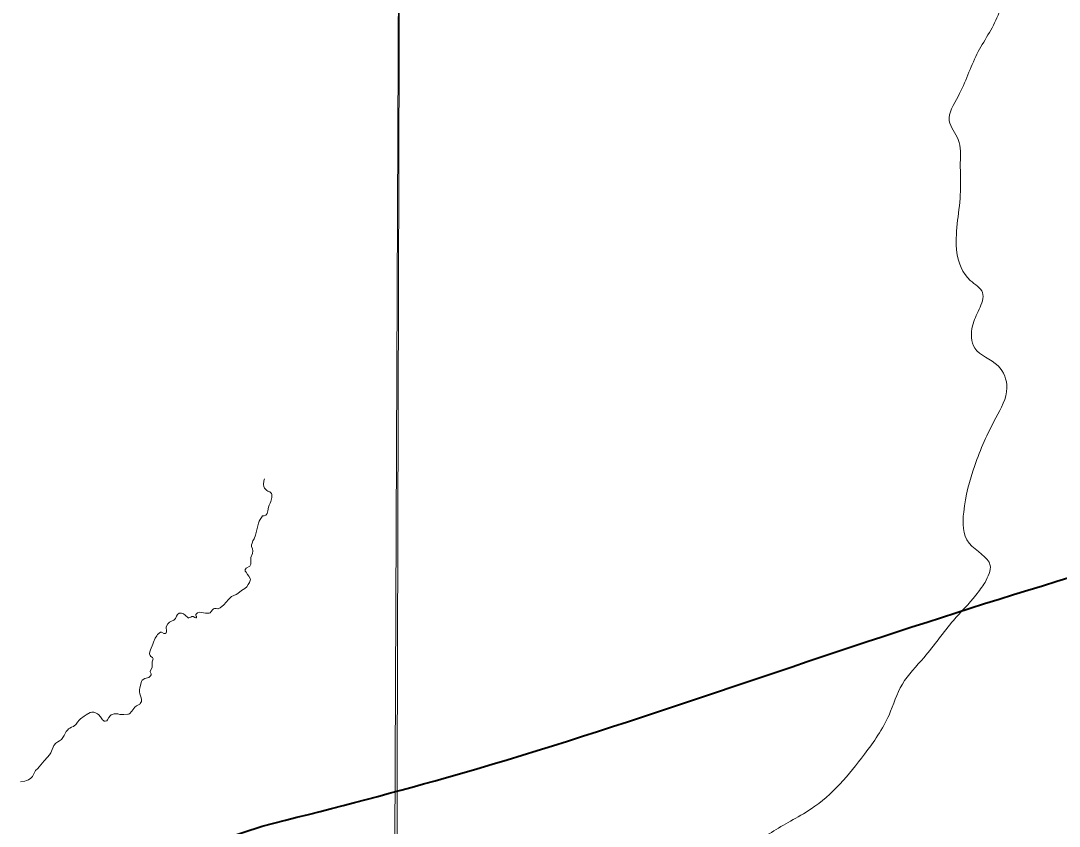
# Model space of a CAD drawing. Extents: x -1643653 to 4543381, y 1624270 to 13878484.
# Drawn here: x 595557 to 598511, y 8916699 to 8918990 of the extents above; entities that cross this region are included whole.
import ezdxf

# ---------------------------------------------------------------- set-up
doc = ezdxf.new("R2010")
doc.units = 0
doc.header["$LTSCALE"] = 160
doc.layers.add('6', color=7, linetype='Continuous', lineweight=13)
doc.layers.add('60', color=7, linetype='Continuous', lineweight=13)

msp = doc.modelspace()

# ---------------------------------------------------------------- linework, layer by layer
at = {"layer": '6', "lineweight": 40}
msp.add_line((590967.2, 8914985.2), (596244.3, 8916699.1), dxfattribs=at)
at = {"layer": '6'}
for points in [[(596655.5, 8924715.8), (596593.3, 8909930.3), (596531.7, 8896026.7)], [(596250.8, 8917687.3), (596248.7, 8917681.4), (596248.1, 8917671), (596249, 8917665.2), (596250.3, 8917660.7), (596252.4, 8917658.3), (596257.1, 8917654.4), (596260, 8917652.4), (596265.8, 8917650), (596270.7, 8917645.6), (596271.6, 8917643.7), (596271.6, 8917639.8), (596271.1, 8917634.4), (596268.2, 8917622.7), (596266.4, 8917617.8), (596263.4, 8917612), (596261.6, 8917606.8), (596260.5, 8917595.7), (596257.9, 8917588.2), (596255.4, 8917584.5), (596254.1, 8917583.7), (596249.3, 8917582.1), (596247.7, 8917582.2), (596245.3, 8917581.6), (596243.9, 8917580.7), (596243.9, 8917579.6), (596241.9, 8917577.3), (596238.1, 8917571.8), (596235.6, 8917566.4), (596233.7, 8917560.8), (596225.3, 8917527.3), (596220.9, 8917516.5), (596217.8, 8917510.6), (596215.1, 8917504.6), (596213.8, 8917499.6), (596214, 8917494.4), (596216, 8917488.3), (596217.2, 8917482.2), (596216.5, 8917474.5), (596212, 8917463.7), (596211.4, 8917457.9), (596212, 8917444.1), (596208.6, 8917438.8), (596198.3, 8917433.1), (596196.1, 8917430.4), (596195.8, 8917429.7), (596196, 8917424.9), (596198, 8917421.9), (596202, 8917414.9), (596206.1, 8917410.2), (596210.3, 8917401.9), (596209.8, 8917398), (596207.8, 8917392.2), (596204.3, 8917386.2), (596200.2, 8917380.3), (596194.8, 8917375.6), (596184.8, 8917369.3), (596174.7, 8917360.8), (596169.5, 8917357.7), (596156.6, 8917352.1), (596148.4, 8917343.8), (596135.3, 8917328.5), (596124.4, 8917319.8), (596118.9, 8917317.7), (596117.4, 8917317.7), (596113, 8917318.7), (596108, 8917318.5), (596105.3, 8917317.5), (596102.6, 8917314.5), (596099.2, 8917309.4), (596096.2, 8917306.2), (596092.9, 8917305.2), (596082.5, 8917305), (596071, 8917307.3), (596065.1, 8917307.5), (596059.9, 8917305.8), (596055.6, 8917301.1), (596055.1, 8917299.1), (596056.1, 8917296.6), (596057.1, 8917295.3), (596057.1, 8917292.5), (596056.6, 8917291.9), (596055.6, 8917291.5), (596054.9, 8917291.5), (596052, 8917292.5), (596047.6, 8917295.3), (596044.3, 8917295.4), (596043.6, 8917295.2), (596040.6, 8917293.5), (596035.6, 8917291.4), (596033.7, 8917290.9), (596033, 8917291.3), (596024.9, 8917299.5), (596019.8, 8917302.8), (596014.1, 8917305.2), (596009.1, 8917305.2), (596008.2, 8917305), (596002.9, 8917301.2), (595999.8, 8917296.2), (595997.1, 8917290.3), (595992.6, 8917285.1)], [(595992.6, 8917285.1), (595992.6, 8917285.1), (595986, 8917282), (595980.3, 8917279.9), (595975.9, 8917274.9), (595970.5, 8917266.3), (595970.4, 8917262.8), (595971.7, 8917256.9), (595971.4, 8917251.8), (595970.4, 8917249.2), (595968.2, 8917247.5), (595964.2, 8917247.1), (595957.9, 8917250.8), (595954.3, 8917250.6), (595945.7, 8917244.3), (595943.8, 8917240.9), (595939.2, 8917234.2), (595934.7, 8917223), (595933.1, 8917217.3), (595925.8, 8917200.6), (595924.2, 8917195.2), (595923, 8917190.3), (595923.1, 8917189.1), (595925.2, 8917184.7), (595927.4, 8917181.8), (595932.2, 8917178.9), (595933.5, 8917175.1), (595933.1, 8917172.1), (595931.4, 8917166.4), (595930.6, 8917161), (595930.6, 8917151)], [(595930.6, 8917151), (595925.3, 8917139.2), (595925.5, 8917138.4), (595927.9, 8917132.6), (595927.8, 8917129.4), (595926.4, 8917126.7), (595921.8, 8917122.2), (595909.9, 8917119.5), (595902.8, 8917114.8), (595900.6, 8917110.3), (595895.6, 8917092.5), (595894.9, 8917086.6), (595894.9, 8917080.8), (595895.8, 8917075.3), (595899.5, 8917064.5), (595900.8, 8917059.1), (595900.8, 8917055.3), (595900.3, 8917053.4), (595897, 8917047.9), (595895.5, 8917045.9), (595886.5, 8917041.5), (595881.7, 8917037.4), (595872.7, 8917026.1), (595866.1, 8917019.1), (595863.7, 8917017.9), (595861.3, 8917017.8), (595850.5, 8917016.4), (595844.8, 8917017), (595839.2, 8917017.2), (595833, 8917018.5), (595822.7, 8917018.5), (595814, 8917015.7), (595811.2, 8917012.6), (595807.6, 8917008), (595804.1, 8917001.3), (595802.3, 8916998.8), (595801.6, 8916998.5), (595797.7, 8916997.6), (595794.9, 8916998.2), (595792.6, 8916999.3), (595789.7, 8917001.9), (595787.4, 8917004.8), (595783.9, 8917010.5), (595778.5, 8917017.1), (595776.8, 8917017.5), (595775.9, 8917018.8), (595772.1, 8917021), (595765.3, 8917023.8), (595759.6, 8917023.8), (595754.2, 8917022), (595743.2, 8917015.9), (595737.9, 8917012.4), (595727.4, 8917004.5), (595723.2, 8917000.5), (595718.9, 8916995.4), (595714.4, 8916989.4), (595706.9, 8916982.7), (595706.2, 8916982.2), (595701.9, 8916981.1), (595696.7, 8916978.2), (595692.9, 8916975.7), (595691.4, 8916973.6), (595686.2, 8916968), (595683.2, 8916962.4), (595680.7, 8916956.7)], [(595680.7, 8916956.7), (595677.2, 8916951.3), (595673, 8916945.9), (595667.6, 8916941.7), (595662.7, 8916938.8), (595657.4, 8916935.1), (595651.2, 8916928.3), (595644.9, 8916912.5), (595642.6, 8916907.3), (595642.6, 8916907.3), (595638.8, 8916901.8), (595633.1, 8916895.6), (595624.1, 8916884.5), (595614, 8916873.5), (595609.5, 8916867.8), (595605.7, 8916863.5), (595599.3, 8916857.1), (595595.9, 8916851.8), (595593.3, 8916846), (595590.2, 8916840.6), (595585.5, 8916835.2), (595578.8, 8916830.7), (595573.4, 8916828.7), (595568.7, 8916827.4), (595556.8, 8916825.3)]]:
    msp.add_lwpolyline(points, dxfattribs=at)
msp.add_lwpolyline([(607600.8, 8920952.4), (596639.8, 8920989.8), (596608.8, 8909934.4), (607569.8, 8909894.9)], close=True, dxfattribs=at)
for points in [[(598300.5, 8917392.3), (598315.3, 8917441.1), (598255.3, 8917504.1), (598239.6, 8917592.4), (598271.1, 8917724.9), (598331, 8917860.5), (598362.6, 8917945.7), (598337.3, 8918008.8), (598271.1, 8918059.2), (598264.8, 8918122.3), (598283.7, 8918169.6), (598293.2, 8918216.9), (598258.5, 8918251.6), (598220.6, 8918330.5), (598230.1, 8918494.5), (598230.1, 8918586), (598223.8, 8918652.2), (598198.6, 8918705.8), (598223.8, 8918775.2), (598277.4, 8918895.6), (598337.3, 8919006), (598365.7, 8919135.4), (598368.9, 8919223.8), (598359.4, 8919260.4), (598397.3, 8919298.2), (598463.5, 8919374), (598532.9, 8919493.9), (598564.4, 8919569.6), (598630.7, 8919607.5), (598678, 8919639.1), (598668.5, 8919676.9), (598715.8, 8919736.9), (598775.8, 8919809.5), (598854.6, 8919853.7), (598920.8, 8919907.3)], [(598300.5, 8917392.3), (598274.5, 8917356.4), (598210.7, 8917284.6), (598126.9, 8917178.9), (598065.1, 8917103.1), (598027.2, 8917015.3), (597957.4, 8916903.6), (597805.4, 8916748), (597746.9, 8916713.4), (597693.1, 8916681.5), (597644.5, 8916646.3), (597609.9, 8916597.7), (597587.3, 8916550.5), (597560.7, 8916501.3), (597534.1, 8916475.4), (597459.7, 8916436.1), (597409.1, 8916409.5), (597338.7, 8916402.2), (597308.1, 8916384.3)], [(598300.5, 8917392.3), (598274.5, 8917356.4), (598210.7, 8917284.6), (598126.9, 8917178.9), (598065.1, 8917103.1), (598027.2, 8917015.3), (597957.4, 8916903.6), (597805.4, 8916748), (597746.9, 8916713.4), (597693.1, 8916681.5), (597644.5, 8916646.3), (597609.9, 8916597.7), (597587.3, 8916550.5), (597560.7, 8916501.3), (597534.1, 8916475.4), (597459.7, 8916436.1), (597409.1, 8916409.5), (597338.7, 8916402.2), (597308.1, 8916384.3)]]:
    msp.add_spline(points, degree=3, dxfattribs=at)
at = {"layer": '6', "lineweight": 40}
msp.add_spline([(596244.3, 8916699.1), (596768.6, 8916837.7), (598135.3, 8917279.9), (599449.7, 8917687.2), (600558.2, 8918071.1)], degree=3, dxfattribs=at)
at = {"layer": '60', "lineweight": 25}
msp.add_spline([(814781, 9009175.5), (814787.2, 9009173.4), (814796.9, 9009173.4), (814799.4, 9009172.4), (814805.1, 9009174.5), (814805.6, 9009176.5), (814811.7, 9009179.5), (814811.7, 9009179.5), (814801.5, 9009181), (814790.7, 9009181.5), (814784.1, 9009183.1), (814777.4, 9009185.1), (814778.4, 9009175.5)], degree=3, dxfattribs=at)

doc.saveas('drawing.dxf')
